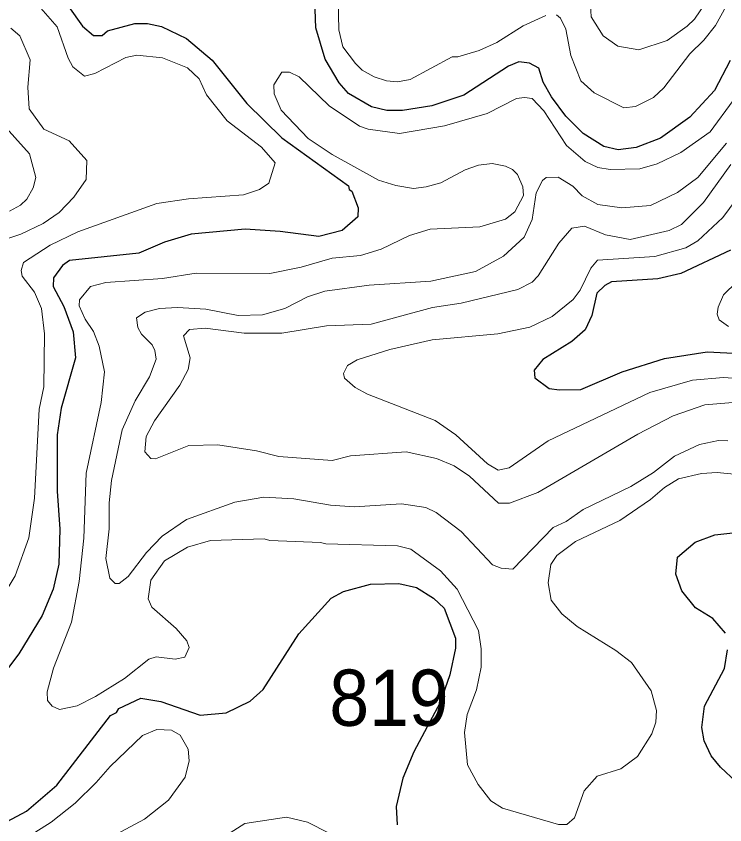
# Model space of a CAD drawing. Extents: x 673.3 to 698.5, y 6984.3 to 7012.3.
# Drawn here: x 683.034 to 684.042, y 7000.576 to 7001.726 of the extents above; entities that cross this region are included whole.
import ezdxf

# ---------------------------------------------------------------- set-up
doc = ezdxf.new("R2010")
doc.units = 0
doc.header["$LTSCALE"] = 0.032
doc.layers.add('1', color=7, linetype='Continuous', lineweight=25)
doc.layers.add('2', color=7, linetype='Continuous', lineweight=13)
doc.layers.add('21', color=7, linetype='Continuous')

msp = doc.modelspace()

# ---------------------------------------------------------------- linework, layer by layer
at = {"layer": '1'}
for points in [[(684.0494, 7001.6634), (684.0269, 7001.6208), (683.992, 7001.5826), (683.9501, 7001.5528), (683.9155, 7001.5395), (683.8902, 7001.536), (683.8695, 7001.5411), (683.8402, 7001.5594), (683.8157, 7001.5841), (683.795, 7001.6118), (683.7834, 7001.6324), (683.7774, 7001.6522), (683.7639, 7001.6593), (683.7485, 7001.6612), (683.7338, 7001.6552), (683.6703, 7001.6142), (683.6249, 7001.599), (683.5834, 7001.5922), (683.561, 7001.5923), (683.5393, 7001.5973), (683.5066, 7001.6163), (683.493, 7001.6313), (683.4731, 7001.665), (683.4599, 7001.7096), (683.4566, 7001.8024)], [(683.1079, 7001.74), (683.1282, 7001.712), (683.1437, 7001.699), (683.1561, 7001.6988), (683.1636, 7001.7056), (683.2023, 7001.7158), (683.2205, 7001.7158), (683.2403, 7001.7116)], [(683.2403, 7001.7116), (683.2762, 7001.6944), (683.3123, 7001.664), (683.362, 7001.6021), (683.4116, 7001.5531), (683.5066, 7001.4849), (683.5073, 7001.4797), (683.511, 7001.4772), (683.5202, 7001.4536), (683.5199, 7001.4409), (683.4976, 7001.4213), (683.4641, 7001.4129), (683.4091, 7001.4202), (683.3594, 7001.4235), (683.2824, 7001.4161), (683.2449, 7001.4047), (683.2084, 7001.3891), (683.1095, 7001.3788), (683.0998, 7001.3719), (683.0869, 7001.3543), (683.0862, 7001.342), (683.1016, 7001.3135), (683.1147, 7001.2774), (683.1179, 7001.2402), (683.0976, 7001.1688), (683.0918, 7001.1308), (683.092, 7001.0505), (683.096, 7000.9968), (683.0943, 7000.947), (683.0862, 7000.9115), (683.0708, 7000.874), (683.0377, 7000.8194), (682.9796, 7000.7429)], [(684.0499, 7001.3935), (683.9792, 7001.3604), (683.9466, 7001.3526), (683.8804, 7001.3485), (683.871, 7001.3432), (683.8599, 7001.3322), (683.8525, 7001.3008), (683.8433, 7001.28), (683.8243, 7001.2634), (683.7827, 7001.2379), (683.7705, 7001.2227), (683.7717, 7001.2121), (683.792, 7001.1969), (683.8066, 7001.1947), (683.8371, 7001.1954), (683.8958, 7001.2204), (683.956, 7001.2392), (684.0167, 7001.2491), (684.0633, 7001.2466)], [(684.0429, 7000.8485), (684.0249, 7000.8697), (684.0001, 7000.8849), (683.9804, 7000.9088), (683.9722, 7000.9327), (683.9745, 7000.9567), (683.9997, 7000.9782), (684.0276, 7000.9885), (684.0574, 7000.9918)], [(683.3664, 7000.7521), (683.385, 7000.7686), (683.4357, 7000.848), (683.4817, 7000.8987), (683.4993, 7000.908), (683.5378, 7000.9185), (683.5779, 7000.9193), (683.6033, 7000.9136), (683.6275, 7000.8983), (683.6423, 7000.8843), (683.6585, 7000.8414), (683.6586, 7000.8275), (683.6506, 7000.7893), (683.6367, 7000.7502), (683.5992, 7000.6799), (683.5836, 7000.6427), (683.574, 7000.6024), (683.5756, 7000.576)], [(684.0579, 7000.6371), (684.0357, 7000.6579), (684.0223, 7000.6744), (684.0123, 7000.6956), (684.0089, 7000.7147), (684.0129, 7000.7447), (684.0414, 7000.7984), (684.0455, 7000.8249)], [(683.021, 7000.5806), (683.0482, 7000.5953), (683.0916, 7000.6324), (683.1679, 7000.7314), (683.1762, 7000.7359), (683.1798, 7000.7414), (683.211, 7000.7562), (683.2397, 7000.7516), (683.2954, 7000.7321), (683.3326, 7000.7353), (683.3664, 7000.7521)]]:
    msp.add_lwpolyline(points, dxfattribs=at)
at = {"layer": '2'}
for points in [[(683.5986, 7001.8076), (683.5936, 7001.7893), (683.5995, 7001.7621), (683.6142, 7001.7495), (683.6503, 7001.7419), (683.6798, 7001.7442), (683.7294, 7001.7538), (683.757, 7001.764), (683.8096, 7001.7776), (683.8364, 7001.776), (683.8435, 7001.7704), (683.8498, 7001.7601), (683.8517, 7001.7254), (683.8689, 7001.6986), (683.8894, 7001.6836), (683.9196, 7001.6785), (683.9595, 7001.6918), (683.9884, 7001.7119), (683.9988, 7001.7222), (684.0149, 7001.746), (684.0211, 7001.7617), (684.0286, 7001.7946), (684.0391, 7001.8126), (684.05, 7001.8246)], [(683.8022, 7001.7282), (683.8078, 7001.7237), (683.8158, 7001.7081), (683.8228, 7001.6705), (683.8371, 7001.6343), (683.856, 7001.6171), (683.8982, 7001.5961), (683.9146, 7001.5978), (683.9403, 7001.6109), (683.9552, 7001.6246), (683.9919, 7001.6726), (684.0118, 7001.692), (684.0287, 7001.713), (684.0611, 7001.773)], [(683.0623, 7001.7453), (683.0921, 7001.7111), (683.1076, 7001.6664), (683.1141, 7001.6543), (683.1311, 7001.641), (683.1456, 7001.6446), (683.1896, 7001.6677), (683.2052, 7001.671), (683.242, 7001.6669), (683.2775, 7001.653), (683.2942, 7001.6373), (683.3045, 7001.6146), (683.3337, 7001.5773), (683.3826, 7001.54), (683.4021, 7001.5176), (683.3929, 7001.4887), (683.3799, 7001.4796), (683.3573, 7001.4723), (683.2789, 7001.4666), (683.2338, 7001.4601)], [(683.4917, 7001.7503), (683.4926, 7001.707), (683.4985, 7001.6827), (683.5162, 7001.6588), (683.5261, 7001.6497), (683.5428, 7001.6402), (683.5607, 7001.6344), (683.5763, 7001.6328), (683.5941, 7001.6363), (683.6537, 7001.6684), (683.6621, 7001.6687), (683.6925, 7001.6776), (683.7176, 7001.6891), (683.755, 7001.7126), (683.7873, 7001.7271)], [(682.9877, 7001.3986), (683.0403, 7001.4164), (683.0721, 7001.4314), (683.0948, 7001.4472), (683.1156, 7001.4689), (683.1331, 7001.4942), (683.1341, 7001.5211), (683.1089, 7001.5488), (683.073, 7001.5654), (683.0523, 7001.5947), (683.0502, 7001.6255), (683.0535, 7001.6642), (683.039, 7001.6984), (683.0261, 7001.7095)], [(684.0535, 7001.6065), (684.021, 7001.562), (683.9793, 7001.5324), (683.9457, 7001.5162), (683.9209, 7001.5094), (683.8785, 7001.5081), (683.8612, 7001.5112), (683.8431, 7001.5195), (683.8163, 7001.5426), (683.7842, 7001.5918), (683.7676, 7001.6091), (683.7568, 7001.6108), (683.7455, 7001.6093), (683.7036, 7001.5877), (683.643, 7001.5706), (683.5791, 7001.5595), (683.5342, 7001.5657), (683.5221, 7001.57), (683.4787, 7001.5986), (683.4363, 7001.64), (683.4225, 7001.6465), (683.4118, 7001.6467), (683.4004, 7001.6288), (683.4005, 7001.6157), (683.4107, 7001.5926), (683.4491, 7001.5525), (683.4833, 7001.5298), (683.5489, 7001.4932), (683.5739, 7001.4853), (683.5991, 7001.4813), (683.6169, 7001.4834), (683.6378, 7001.4895), (683.6723, 7001.5076), (683.6912, 7001.5146), (683.7108, 7001.517), (683.7297, 7001.5132), (683.7398, 7001.5082), (683.747, 7001.5013), (683.7546, 7001.4834), (683.7554, 7001.4712), (683.7432, 7001.4479), (683.7298, 7001.4378), (683.6931, 7001.4267), (683.6228, 7001.4234), (683.5931, 7001.4145), (683.5531, 7001.3951), (683.5237, 7001.386), (683.4833, 7001.382), (683.4393, 7001.3693), (683.3944, 7001.3603), (683.2899, 7001.3607), (683.2418, 7001.3534), (683.1613, 7001.3475), (683.1393, 7001.342), (683.1237, 7001.3227)], [(683.0241, 7001.4489), (683.04, 7001.4573), (683.0487, 7001.466), (683.058, 7001.4821), (683.0616, 7001.4969), (683.0525, 7001.5305), (683.0108, 7001.5768)], [(683.4161, 7001.3107), (683.4483, 7001.3272), (683.4728, 7001.3354), (683.5359, 7001.3436), (683.6235, 7001.3492), (683.6869, 7001.3634), (683.7268, 7001.385), (683.7561, 7001.4118), (683.7677, 7001.4371), (683.7734, 7001.4751), (683.7826, 7001.4925), (683.7878, 7001.4968), (683.8045, 7001.4974), (683.8256, 7001.4845), (683.8388, 7001.471), (683.8612, 7001.4583), (683.8952, 7001.4535), (683.9362, 7001.4569), (683.9743, 7001.4754), (684.0033, 7001.497), (684.044, 7001.5458)], [(683.4115, 7001.2753), (683.475, 7001.2859), (683.5388, 7001.2883), (683.6258, 7001.3118), (683.6667, 7001.318), (683.7473, 7001.3374), (683.7676, 7001.3479), (683.7763, 7001.3569), (683.8054, 7001.4034), (683.824, 7001.4249), (683.8419, 7001.4275), (683.872, 7001.4153), (683.9073, 7001.4088), (683.9627, 7001.4214), (683.9801, 7001.4301), (684.0113, 7001.4615), (684.0501, 7001.5153)], [(684.0851, 7001.5021), (684.0391, 7001.4401), (684.0034, 7001.4066), (683.9863, 7001.3968), (683.9424, 7001.3844), (683.8607, 7001.3793), (683.8511, 7001.3677), (683.8361, 7001.3364), (683.8258, 7001.3233), (683.7961, 7001.2992), (683.7642, 7001.2841), (683.7189, 7001.2744), (683.6254, 7001.2661), (683.5651, 7001.2522), (683.5187, 7001.2377), (683.5051, 7001.2295), (683.4992, 7001.2182), (683.5006, 7001.2113), (683.5159, 7001.1981), (683.5334, 7001.1887), (683.6295, 7001.151), (683.6589, 7001.1308), (683.7042, 7001.0896), (683.7193, 7001.0806)], [(683.2338, 7001.4601), (683.1214, 7001.4195), (683.0819, 7001.4005), (683.0439, 7001.3761), (683.0406, 7001.3648), (683.042, 7001.3564), (683.0599, 7001.334), (683.0697, 7001.3105), (683.074, 7001.2745), (683.0731, 7001.1989), (683.0666, 7001.1675), (683.06, 7001.0409), (683.0519, 7000.9845), (683.0322, 7000.9305), (682.9755, 7000.8366), (682.9364, 7000.7584), (682.8964, 7000.6962), (682.8836, 7000.6811), (682.8473, 7000.6497), (682.8243, 7000.6336), (682.7717, 7000.607), (682.7143, 7000.5896), (682.654, 7000.5773), (682.5997, 7000.5756)], [(684.0471, 7001.2847), (684.0337, 7001.2946), (684.031, 7001.3024), (684.0322, 7001.3123), (684.0398, 7001.3298), (684.0586, 7001.3485)], [(683.1237, 7001.3227), (683.1231, 7001.3145), (683.1319, 7001.2954), (683.1438, 7001.278), (683.1516, 7001.2571), (683.1594, 7001.2204), (683.1546, 7001.177), (683.1334, 7001.0763), (683.1301, 7000.9839), (683.1234, 7000.922), (683.1122, 7000.8642), (683.0866, 7000.7989), (683.078, 7000.7652), (683.0782, 7000.7531), (683.0848, 7000.745), (683.0954, 7000.7402), (683.1204, 7000.7454), (683.1467, 7000.7585), (683.1878, 7000.7843), (683.2223, 7000.8118), (683.2328, 7000.815), (683.26, 7000.8118), (683.2737, 7000.8146), (683.2799, 7000.8281), (683.2766, 7000.838), (683.2615, 7000.8555), (683.2267, 7000.8857), (683.2214, 7000.8975), (683.2254, 7000.9241), (683.2448, 7000.9518), (683.2773, 7000.9709), (683.3099, 7000.9804), (683.3866, 7000.9828), (683.3946, 7000.9805), (683.4664, 7000.9779), (683.4744, 7000.9756), (683.5761, 7000.9729), (683.5951, 7000.9682), (683.6371, 7000.9376), (683.661, 7000.9112), (683.6912, 7000.8525), (683.6952, 7000.8265), (683.6952, 7000.8004), (683.6887, 7000.7679), (683.6751, 7000.733), (683.6716, 7000.7075), (683.6758, 7000.6616), (683.6911, 7000.6333), (683.7087, 7000.6102), (683.7253, 7000.6), (683.805, 7000.5765), (683.8171, 7000.5765), (683.828, 7000.5862), (683.8417, 7000.6243), (683.8603, 7000.6451), (683.8937, 7000.6557), (683.9176, 7000.6735), (683.9377, 7000.7055), (683.9438, 7000.7221), (683.9444, 7000.7385), (683.9372, 7000.7669), (683.9092, 7000.8071), (683.8868, 7000.8239), (683.8319, 7000.8584), (683.8099, 7000.8763), (683.7945, 7000.8958), (683.7906, 7000.9202), (683.7944, 7000.9462), (683.8026, 7000.9591), (683.8292, 7000.9793), (683.8925, 7001.0088), (683.9359, 7001.0387), (683.9559, 7001.0561), (683.9757, 7001.0681), (684.0088, 7001.0757), (684.0307, 7001.0774), (684.055, 7001.0747)], [(684.0461, 7001.1222), (684.0328, 7001.123), (684.0056, 7001.1172), (683.9703, 7001.1004), (683.9402, 7001.0772), (683.9081, 7001.0574), (683.8404, 7001.0244), (683.8161, 7001.0077), (683.7975, 7000.9988), (683.7401, 7000.9398), (683.7236, 7000.9414), (683.7113, 7000.9458), (683.6668, 7000.9935), (683.6309, 7001.0205), (683.6163, 7001.0276), (683.5817, 7001.0326), (683.5143, 7001.0285), (683.4809, 7001.031), (683.4288, 7001.0399), (683.386, 7001.0423), (683.3449, 7001.0351), (683.2759, 7001.0105), (683.2416, 7000.9869), (683.2192, 7000.9636), (683.1928, 7000.9291), (683.1803, 7000.9196), (683.1745, 7000.9194), (683.1667, 7000.9269), (683.1611, 7000.955), (683.1659, 7000.9969), (683.166, 7001.0343), (683.1691, 7001.0657), (683.1846, 7001.1379), (683.2031, 7001.1794), (683.2233, 7001.2132), (683.2327, 7001.2383), (683.231, 7001.2506), (683.2271, 7001.2587), (683.2118, 7001.2742), (683.2069, 7001.2837), (683.2051, 7001.2972), (683.2172, 7001.3053), (683.2374, 7001.3103), (683.2632, 7001.3119), (683.3036, 7001.3094), (683.3496, 7001.3008), (683.384, 7001.3013), (683.4161, 7001.3107)], [(684.0532, 7001.1766), (684.0134, 7001.1734), (683.9681, 7001.1579), (683.9179, 7001.132), (683.7757, 7001.0487), (683.7356, 7001.0334), (683.72, 7001.0334), (683.6785, 7001.0722), (683.6566, 7001.0868), (683.6314, 7001.0972), (683.5886, 7001.1066), (683.5095, 7001.101), (683.483, 7001.0945), (683.4073, 7001.1), (683.3756, 7001.1082), (683.3206, 7001.1164), (683.2795, 7001.1156), (683.2321, 7001.0969), (683.2252, 7001.0972), (683.2167, 7001.1065), (683.2185, 7001.1286), (683.2304, 7001.1509), (683.2665, 7001.2017), (683.2783, 7001.224), (683.2813, 7001.2404), (683.2719, 7001.2716), (683.2803, 7001.2809), (683.3026, 7001.2825), (683.3582, 7001.2753), (683.4115, 7001.2753)], [(683.7193, 7001.0806), (683.735, 7001.0837), (683.7906, 7001.1221), (683.9352, 7001.191), (683.9958, 7001.2084), (684.04, 7001.2125), (684.0737, 7001.2101)], [(683.1763, 7000.5629), (683.2163, 7000.584), (683.2503, 7000.6111), (683.2741, 7000.6439), (683.2799, 7000.6672), (683.2783, 7000.6837), (683.2669, 7000.7035), (683.2546, 7000.7108), (683.234, 7000.7116), (683.2135, 7000.7031), (683.1672, 7000.6592), (683.1477, 7000.6364), (683.1174, 7000.607), (683.0836, 7000.5798), (683.0423, 7000.554)], [(683.4788, 7000.5641), (683.4483, 7000.5798), (683.4182, 7000.587), (683.3589, 7000.5781), (683.3327, 7000.5616)]]:
    msp.add_lwpolyline(points, dxfattribs=at)

# ---------------------------------------------------------------- texts
at = {"layer": '21', "width": 0.95}
msp.add_text('819', height=0.08, dxfattribs=at).set_placement((683.4792, 7000.7169))

doc.saveas('drawing.dxf')
